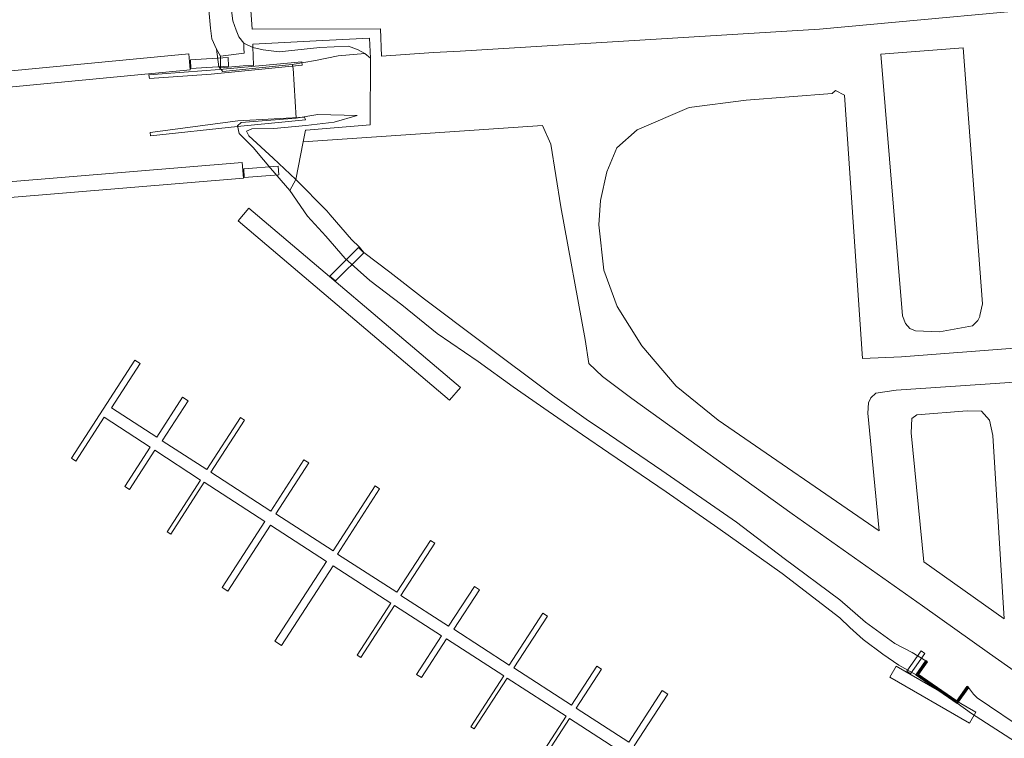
# Model space of a CAD drawing. Extents: x 184422 to 188298, y 343471 to 350189.
# Tile 499 of 513: x 187085 to 187213, y 349654 to 349747. Entities that reach past the tile are written whole.
import ezdxf

# ---------------------------------------------------------------- set-up
doc = ezdxf.new("R2010")
doc.units = 0
for name, color, linetype, lineweight in [('B-WA-GK-KADEMUUR-GV', 252, 'Continuous', 35), ('B-WA-GR-GROENVOORZIENING-GV', 252, 'Continuous', 18), ('B-WA-GW-TALUD_KRUIN-G', 252, 'Continuous', 18), ('B-WA-KW-KUNSTWERK-GV', 252, 'Continuous', 18), ('B-WA-KW-KUNSTWERK_STEIGER-GV', 252, 'Continuous', 18), ('B-WA-OG-WATER-GV', 252, 'Continuous', 18), ('B-WA-OG-WATER_SLOOT-GV', 252, 'Continuous', 18), ('B-WA-VH-ONVERHARD-GV', 252, 'Continuous', 18), ('B-WA-VH-VERHARDING_GESLOTEN-GV', 252, 'Continuous', 18), ('B-WA-VH-VERHARDING_OPEN-GV', 252, 'Continuous', 18)]:
    doc.layers.add(name, color=color, linetype=linetype, lineweight=lineweight)

msp = doc.modelspace()

# ---------------------------------------------------------------- linework, layer by layer
at = {"layer": 'B-WA-GK-KADEMUUR-GV', "flags": 128}
msp.add_lwpolyline([(187203.025, 349663.749), (187201.755, 349661.913), (187207.091, 349658.235), (187208.542, 349660.291), (187208.378, 349660.406), (187207.041, 349658.512), (187202.034, 349661.964), (187203.189, 349663.635)], close=True, dxfattribs=at)
msp.add_lwpolyline([(187203.025, 349663.749), (187201.755, 349661.913), (187207.091, 349658.235), (187208.542, 349660.291), (187208.378, 349660.406), (187207.041, 349658.512), (187202.034, 349661.964), (187203.189, 349663.635)], close=True, dxfattribs=at)
msp.add_lwpolyline([(187203.025, 349663.749), (187201.755, 349661.913), (187207.091, 349658.235), (187208.542, 349660.291), (187208.378, 349660.406), (187207.041, 349658.512), (187202.034, 349661.964), (187203.189, 349663.635)], close=True, dxfattribs=at)
at = {"layer": 'B-WA-GR-GROENVOORZIENING-GV', "flags": 128}
for points in [[(187114.764, 349757.52), (187115.594, 349745.777), (187132.213, 349745.831), (187132.349, 349742.291), (187139.098, 349742.747), (187142.556, 349742.958), (187189.201, 349745.797), (187225.867, 349749.177)], [(187114.764, 349757.52), (187115.594, 349745.777), (187132.213, 349745.831), (187132.349, 349742.291), (187139.098, 349742.747), (187142.556, 349742.958), (187189.201, 349745.797), (187225.867, 349749.177)], [(187114.764, 349757.52), (187115.594, 349745.777), (187132.213, 349745.831), (187132.349, 349742.291), (187139.098, 349742.747), (187142.556, 349742.958), (187189.201, 349745.797), (187225.867, 349749.177)], [(187109.661, 349751.683), (187110.148, 349745.945), (187110.352, 349744.532), (187110.959, 349743.205), (187111.443, 349742.309), (187114.521, 349742.664), (187114.508, 349743.345), (187114.489, 349743.96), (187113.846, 349744.8), (187113.485, 349745.662), (187113.06, 349746.868), (187112.772, 349749.257)], [(187109.661, 349751.683), (187110.148, 349745.945), (187110.352, 349744.532), (187110.959, 349743.205), (187111.443, 349742.309), (187114.521, 349742.664), (187114.508, 349743.345), (187114.489, 349743.96), (187113.846, 349744.8), (187113.485, 349745.662), (187113.06, 349746.868), (187112.772, 349749.257)], [(187109.661, 349751.683), (187110.148, 349745.945), (187110.352, 349744.532), (187110.959, 349743.205), (187111.443, 349742.309), (187114.521, 349742.664), (187114.508, 349743.345), (187114.489, 349743.96), (187113.846, 349744.8), (187113.485, 349745.662), (187113.06, 349746.868), (187112.772, 349749.257)], [(187217.131, 349660.57), (187211.293, 349664.701), (187202.57, 349670.874), (187185.67, 349682.833), (187164.856, 349697.843), (187161.069, 349700.685), (187159.268, 349702.379), (187158.81, 349705.482), (187155.653, 349722.714), (187154.354, 349730.84), (187153.273, 349733.29), (187122.206, 349731.155), (187121.26, 349726.253), (187125.27, 349722.186), (187125.715, 349721.674), (187128.465, 349718.479), (187129.485, 349717.462), (187130.064, 349716.805), (187133.429, 349714.236), (187137.962, 349710.723), (187145.249, 349705.243), (187154.556, 349698.259), (187158.918, 349695.155), (187161.945, 349693.085), (187168.762, 349688.472), (187178.43, 349681.751), (187184.646, 349677.027), (187191.834, 349671.666), (187195.171, 349668.792), (187198.985, 349666.021), (187201.235, 349664.85), (187203.025, 349663.749), (187203.189, 349663.635), (187202.034, 349661.964), (187207.041, 349658.512), (187208.378, 349660.406), (187208.542, 349660.291), (187209.194, 349659.437), (187209.682, 349658.935), (187216.198, 349654.541)], [(187217.131, 349660.57), (187211.293, 349664.701), (187202.57, 349670.874), (187185.67, 349682.833), (187164.856, 349697.843), (187161.069, 349700.685), (187159.268, 349702.379), (187158.81, 349705.482), (187155.653, 349722.714), (187154.354, 349730.84), (187153.273, 349733.29), (187122.206, 349731.155), (187121.26, 349726.253), (187125.27, 349722.186), (187125.715, 349721.674), (187128.465, 349718.479), (187129.485, 349717.462), (187130.064, 349716.805), (187133.429, 349714.236), (187137.962, 349710.723), (187145.249, 349705.243), (187154.556, 349698.259), (187158.918, 349695.155), (187161.945, 349693.085), (187168.762, 349688.472), (187178.43, 349681.751), (187184.646, 349677.027), (187191.834, 349671.666), (187195.171, 349668.792), (187198.985, 349666.021), (187201.235, 349664.85), (187203.025, 349663.749), (187203.189, 349663.635), (187202.034, 349661.964), (187207.041, 349658.512), (187208.378, 349660.406), (187208.542, 349660.291), (187209.194, 349659.437), (187209.682, 349658.935), (187216.198, 349654.541)], [(187217.131, 349660.57), (187211.293, 349664.701), (187202.57, 349670.874), (187185.67, 349682.833), (187164.856, 349697.843), (187161.069, 349700.685), (187159.268, 349702.379), (187158.81, 349705.482), (187155.653, 349722.714), (187154.354, 349730.84), (187153.273, 349733.29), (187122.206, 349731.155), (187121.26, 349726.253), (187125.27, 349722.186), (187125.715, 349721.674), (187128.465, 349718.479), (187129.485, 349717.462), (187130.064, 349716.805), (187133.429, 349714.236), (187137.962, 349710.723), (187145.249, 349705.243), (187154.556, 349698.259), (187158.918, 349695.155), (187161.945, 349693.085), (187168.762, 349688.472), (187178.43, 349681.751), (187184.646, 349677.027), (187191.834, 349671.666), (187195.171, 349668.792), (187198.985, 349666.021), (187201.235, 349664.85), (187203.025, 349663.749), (187203.189, 349663.635), (187202.034, 349661.964), (187207.041, 349658.512), (187208.378, 349660.406), (187208.542, 349660.291), (187209.194, 349659.437), (187209.682, 349658.935), (187216.198, 349654.541)]]:
    msp.add_lwpolyline(points, dxfattribs=at)
msp.add_lwpolyline([(187201.755, 349661.913), (187203.025, 349663.749), (187201.235, 349664.85), (187198.985, 349666.021), (187195.171, 349668.792), (187191.834, 349671.666), (187184.646, 349677.027), (187178.43, 349681.751), (187168.762, 349688.472), (187161.945, 349693.085), (187158.918, 349695.155), (187154.556, 349698.259), (187145.249, 349705.243), (187137.962, 349710.723), (187133.429, 349714.236), (187130.064, 349716.805), (187129.485, 349717.462), (187128.465, 349718.479), (187125.715, 349721.674), (187125.27, 349722.186), (187121.26, 349726.253), (187120.467, 349724.821), (187122.758, 349721.506), (187125.139, 349718.889), (187127.664, 349715.989), (187130.826, 349713.136), (187135.001, 349709.979), (187139.599, 349706.274), (187144.902, 349702.61), (187149.454, 349699.321), (187153.976, 349696.17), (187158.439, 349693.113), (187161.887, 349690.752), (187169.331, 349685.682), (187176.037, 349681.044), (187184.348, 349675.101), (187191.852, 349669.357), (187193.133, 349668.07), (187194.869, 349666.523), (187197.424, 349664.627), (187199.53, 349663.168)], close=True, dxfattribs=at)
msp.add_lwpolyline([(187201.755, 349661.913), (187203.025, 349663.749), (187201.235, 349664.85), (187198.985, 349666.021), (187195.171, 349668.792), (187191.834, 349671.666), (187184.646, 349677.027), (187178.43, 349681.751), (187168.762, 349688.472), (187161.945, 349693.085), (187158.918, 349695.155), (187154.556, 349698.259), (187145.249, 349705.243), (187137.962, 349710.723), (187133.429, 349714.236), (187130.064, 349716.805), (187129.485, 349717.462), (187128.465, 349718.479), (187125.715, 349721.674), (187125.27, 349722.186), (187121.26, 349726.253), (187120.467, 349724.821), (187122.758, 349721.506), (187125.139, 349718.889), (187127.664, 349715.989), (187130.826, 349713.136), (187135.001, 349709.979), (187139.599, 349706.274), (187144.902, 349702.61), (187149.454, 349699.321), (187153.976, 349696.17), (187158.439, 349693.113), (187161.887, 349690.752), (187169.331, 349685.682), (187176.037, 349681.044), (187184.348, 349675.101), (187191.852, 349669.357), (187193.133, 349668.07), (187194.869, 349666.523), (187197.424, 349664.627), (187199.53, 349663.168)], close=True, dxfattribs=at)
msp.add_lwpolyline([(187201.755, 349661.913), (187203.025, 349663.749), (187201.235, 349664.85), (187198.985, 349666.021), (187195.171, 349668.792), (187191.834, 349671.666), (187184.646, 349677.027), (187178.43, 349681.751), (187168.762, 349688.472), (187161.945, 349693.085), (187158.918, 349695.155), (187154.556, 349698.259), (187145.249, 349705.243), (187137.962, 349710.723), (187133.429, 349714.236), (187130.064, 349716.805), (187129.485, 349717.462), (187128.465, 349718.479), (187125.715, 349721.674), (187125.27, 349722.186), (187121.26, 349726.253), (187120.467, 349724.821), (187122.758, 349721.506), (187125.139, 349718.889), (187127.664, 349715.989), (187130.826, 349713.136), (187135.001, 349709.979), (187139.599, 349706.274), (187144.902, 349702.61), (187149.454, 349699.321), (187153.976, 349696.17), (187158.439, 349693.113), (187161.887, 349690.752), (187169.331, 349685.682), (187176.037, 349681.044), (187184.348, 349675.101), (187191.852, 349669.357), (187193.133, 349668.07), (187194.869, 349666.523), (187197.424, 349664.627), (187199.53, 349663.168)], close=True, dxfattribs=at)
at = {"layer": 'B-WA-GW-TALUD_KRUIN-G', "flags": 128}
for points in [[(187114.489, 349743.96), (187113.846, 349744.8), (187113.485, 349745.662), (187113.06, 349746.868), (187112.772, 349749.257), (187112.513, 349753.272), (187112.397, 349756.31), (187112.389, 349756.539), (187112.308, 349758.792), (187112.401, 349761.191), (187112.954, 349764.194), (187113.899, 349768.766), (187115.17, 349774.608), (187116.633, 349779.328), (187118.088, 349783.098), (187120.421, 349788.124), (187124.83, 349796.778), (187131.631, 349793.632), (187134.743, 349799.928), (187138.023, 349806.863)], [(187114.489, 349743.96), (187113.846, 349744.8), (187113.485, 349745.662), (187113.06, 349746.868), (187112.772, 349749.257), (187112.513, 349753.272), (187112.397, 349756.31), (187112.389, 349756.539), (187112.308, 349758.792), (187112.401, 349761.191), (187112.954, 349764.194), (187113.899, 349768.766), (187115.17, 349774.608), (187116.633, 349779.328), (187118.088, 349783.098), (187120.421, 349788.124), (187124.83, 349796.778), (187131.631, 349793.632), (187134.743, 349799.928), (187138.023, 349806.863)], [(187114.489, 349743.96), (187113.846, 349744.8), (187113.485, 349745.662), (187113.06, 349746.868), (187112.772, 349749.257), (187112.513, 349753.272), (187112.397, 349756.31), (187112.389, 349756.539), (187112.308, 349758.792), (187112.401, 349761.191), (187112.954, 349764.194), (187113.899, 349768.766), (187115.17, 349774.608), (187116.633, 349779.328), (187118.088, 349783.098), (187120.421, 349788.124), (187124.83, 349796.778), (187131.631, 349793.632), (187134.743, 349799.928), (187138.023, 349806.863)], [(187203.025, 349663.749), (187201.235, 349664.85), (187198.985, 349666.021), (187195.171, 349668.792), (187191.834, 349671.666), (187184.646, 349677.027), (187178.43, 349681.751), (187168.762, 349688.472), (187161.945, 349693.085), (187158.918, 349695.155), (187154.556, 349698.259), (187145.249, 349705.243), (187137.962, 349710.723), (187133.429, 349714.236), (187130.064, 349716.805), (187129.485, 349717.462), (187128.465, 349718.479), (187125.715, 349721.674), (187125.27, 349722.186), (187121.26, 349726.253)], [(187203.025, 349663.749), (187201.235, 349664.85), (187198.985, 349666.021), (187195.171, 349668.792), (187191.834, 349671.666), (187184.646, 349677.027), (187178.43, 349681.751), (187168.762, 349688.472), (187161.945, 349693.085), (187158.918, 349695.155), (187154.556, 349698.259), (187145.249, 349705.243), (187137.962, 349710.723), (187133.429, 349714.236), (187130.064, 349716.805), (187129.485, 349717.462), (187128.465, 349718.479), (187125.715, 349721.674), (187125.27, 349722.186), (187121.26, 349726.253)], [(187203.025, 349663.749), (187201.235, 349664.85), (187198.985, 349666.021), (187195.171, 349668.792), (187191.834, 349671.666), (187184.646, 349677.027), (187178.43, 349681.751), (187168.762, 349688.472), (187161.945, 349693.085), (187158.918, 349695.155), (187154.556, 349698.259), (187145.249, 349705.243), (187137.962, 349710.723), (187133.429, 349714.236), (187130.064, 349716.805), (187129.485, 349717.462), (187128.465, 349718.479), (187125.715, 349721.674), (187125.27, 349722.186), (187121.26, 349726.253)]]:
    msp.add_lwpolyline(points, dxfattribs=at)
at = {"layer": 'B-WA-KW-KUNSTWERK-GV', "flags": 128}
for points in [[(187107.591, 349740.702), (187112.509, 349740.99), (187112.443, 349742.112), (187107.579, 349741.827)], [(187107.591, 349740.702), (187112.509, 349740.99), (187112.443, 349742.112), (187107.579, 349741.827)], [(187107.591, 349740.702), (187112.509, 349740.99), (187112.443, 349742.112), (187107.579, 349741.827)], [(187114.488, 349727.654), (187114.54, 349726.524), (187119.028, 349726.871), (187118.94, 349727.997)], [(187114.488, 349727.654), (187114.54, 349726.524), (187119.028, 349726.871), (187118.94, 349727.997)], [(187114.488, 349727.654), (187114.54, 349726.524), (187119.028, 349726.871), (187118.94, 349727.997)], [(187126.387, 349713.106), (187130.064, 349716.763), (187129.381, 349717.447), (187125.647, 349713.733)], [(187126.387, 349713.106), (187130.064, 349716.763), (187129.381, 349717.447), (187125.647, 349713.733)], [(187126.387, 349713.106), (187130.064, 349716.763), (187129.381, 349717.447), (187125.647, 349713.733)], [(187202.895, 349664.721), (187202.408, 349665.061), (187200.553, 349662.415), (187201.039, 349662.075)], [(187202.895, 349664.721), (187202.408, 349665.061), (187200.553, 349662.415), (187201.039, 349662.075)], [(187202.895, 349664.721), (187202.408, 349665.061), (187200.553, 349662.415), (187201.039, 349662.075)]]:
    msp.add_lwpolyline(points, close=True, dxfattribs=at)
at = {"layer": 'B-WA-KW-KUNSTWERK_STEIGER-GV', "flags": 128}
for points in [[(187107.538, 349740.532), (187107.342, 349742.577), (187069.793, 349738.977), (187069.989, 349736.932)], [(187107.538, 349740.532), (187107.342, 349742.577), (187069.793, 349738.977), (187069.989, 349736.932)], [(187107.538, 349740.532), (187107.342, 349742.577), (187069.793, 349738.977), (187069.989, 349736.932)], [(187122.083, 349741.101), (187122.011, 349741.545), (187111.345, 349740.561), (187102.158, 349739.844), (187102.23, 349739.4), (187110.265, 349739.936)], [(187122.083, 349741.101), (187122.011, 349741.545), (187111.345, 349740.561), (187102.158, 349739.844), (187102.23, 349739.4), (187110.265, 349739.936)], [(187122.083, 349741.101), (187122.011, 349741.545), (187111.345, 349740.561), (187102.158, 349739.844), (187102.23, 349739.4), (187110.265, 349739.936)], [(187102.348, 349732.387), (187102.378, 349731.952), (187113.66, 349733.168), (187122.479, 349734.012), (187122.353, 349734.373), (187113.699, 349733.87)], [(187102.348, 349732.387), (187102.378, 349731.952), (187113.66, 349733.168), (187122.479, 349734.012), (187122.353, 349734.373), (187113.699, 349733.87)], [(187102.348, 349732.387), (187102.378, 349731.952), (187113.66, 349733.168), (187122.479, 349734.012), (187122.353, 349734.373), (187113.699, 349733.87)], [(187114.44, 349726.433), (187114.273, 349728.463), (187076.12, 349725.318), (187076.287, 349723.288)], [(187114.44, 349726.433), (187114.273, 349728.463), (187076.12, 349725.318), (187076.287, 349723.288)], [(187114.44, 349726.433), (187114.273, 349728.463), (187076.12, 349725.318), (187076.287, 349723.288)], [(187141.207, 349697.593), (187142.601, 349699.234), (187115.16, 349722.542), (187113.766, 349720.9)], [(187141.207, 349697.593), (187142.601, 349699.234), (187115.16, 349722.542), (187113.766, 349720.9)], [(187141.207, 349697.593), (187142.601, 349699.234), (187115.16, 349722.542), (187113.766, 349720.9)], [(187208.703, 349655.651), (187209.52, 349657.065), (187199.177, 349663.038), (187198.36, 349661.624)], [(187208.703, 349655.651), (187209.52, 349657.065), (187199.177, 349663.038), (187198.36, 349661.624)], [(187208.703, 349655.651), (187209.52, 349657.065), (187199.177, 349663.038), (187198.36, 349661.624)]]:
    msp.add_lwpolyline(points, close=True, dxfattribs=at)
for points in [[(187165.172, 349652.712), (187169.523, 349659.429), (187168.81, 349659.891), (187164.463, 349653.182), (187157.643, 349657.6), (187160.929, 349662.672), (187160.324, 349663.063), (187157.031, 349657.981), (187149.547, 349662.83), (187153.904, 349669.554), (187153.289, 349669.953), (187148.918, 349663.206), (187141.743, 349667.855), (187145.064, 349672.981), (187144.418, 349673.4), (187141.078, 349668.245), (187134.889, 349672.255), (187139.274, 349679.023), (187138.713, 349679.387), (187134.35, 349672.653), (187126.669, 349677.622), (187132.118, 349686.096), (187131.533, 349686.475), (187126.076, 349678.043), (187118.65, 349682.855), (187122.923, 349689.45), (187122.298, 349689.855), (187117.987, 349683.203), (187110.196, 349688.25), (187114.575, 349695.008), (187114.058, 349695.342), (187109.686, 349688.594), (187103.908, 349692.338), (187107.259, 349697.509), (187106.532, 349697.98), (187103.188, 349692.818), (187097.32, 349696.619), (187101.037, 349702.356), (187100.344, 349702.805), (187092.101, 349690.083), (187092.696, 349689.698), (187096.38, 349695.384), (187102.35, 349691.516), (187099.038, 349686.403), (187099.633, 349686.018), (187102.921, 349691.093), (187108.878, 349687.234), (187104.525, 349680.516), (187105, 349680.208), (187109.36, 349686.937), (187117.221, 349681.844), (187111.68, 349673.291), (187112.406, 349672.821), (187117.941, 349681.364), (187125.201, 349676.661), (187118.502, 349666.321), (187119.366, 349665.761), (187126.069, 349676.108), (187133.568, 349671.25), (187129.194, 349664.498), (187129.676, 349664.186), (187134.059, 349670.952), (187140.163, 349666.998), (187136.918, 349661.99), (187137.551, 349661.579), (187140.809, 349666.607), (187148.222, 349661.804), (187143.941, 349655.196), (187144.396, 349654.901), (187148.681, 349661.514), (187156.33, 349656.559), (187152.995, 349651.413)], [(187165.172, 349652.712), (187169.523, 349659.429), (187168.81, 349659.891), (187164.463, 349653.182), (187157.643, 349657.6), (187160.929, 349662.672), (187160.324, 349663.063), (187157.031, 349657.981), (187149.547, 349662.83), (187153.904, 349669.554), (187153.289, 349669.953), (187148.918, 349663.206), (187141.743, 349667.855), (187145.064, 349672.981), (187144.418, 349673.4), (187141.078, 349668.245), (187134.889, 349672.255), (187139.274, 349679.023), (187138.713, 349679.387), (187134.35, 349672.653), (187126.669, 349677.622), (187132.118, 349686.096), (187131.533, 349686.475), (187126.076, 349678.043), (187118.65, 349682.855), (187122.923, 349689.45), (187122.298, 349689.855), (187117.987, 349683.203), (187110.196, 349688.25), (187114.575, 349695.008), (187114.058, 349695.342), (187109.686, 349688.594), (187103.908, 349692.338), (187107.259, 349697.509), (187106.532, 349697.98), (187103.188, 349692.818), (187097.32, 349696.619), (187101.037, 349702.356), (187100.344, 349702.805), (187092.101, 349690.083), (187092.696, 349689.698), (187096.38, 349695.384), (187102.35, 349691.516), (187099.038, 349686.403), (187099.633, 349686.018), (187102.921, 349691.093), (187108.878, 349687.234), (187104.525, 349680.516), (187105, 349680.208), (187109.36, 349686.937), (187117.221, 349681.844), (187111.68, 349673.291), (187112.406, 349672.821), (187117.941, 349681.364), (187125.201, 349676.661), (187118.502, 349666.321), (187119.366, 349665.761), (187126.069, 349676.108), (187133.568, 349671.25), (187129.194, 349664.498), (187129.676, 349664.186), (187134.059, 349670.952), (187140.163, 349666.998), (187136.918, 349661.99), (187137.551, 349661.579), (187140.809, 349666.607), (187148.222, 349661.804), (187143.941, 349655.196), (187144.396, 349654.901), (187148.681, 349661.514), (187156.33, 349656.559), (187152.995, 349651.413)], [(187165.172, 349652.712), (187169.523, 349659.429), (187168.81, 349659.891), (187164.463, 349653.182), (187157.643, 349657.6), (187160.929, 349662.672), (187160.324, 349663.063), (187157.031, 349657.981), (187149.547, 349662.83), (187153.904, 349669.554), (187153.289, 349669.953), (187148.918, 349663.206), (187141.743, 349667.855), (187145.064, 349672.981), (187144.418, 349673.4), (187141.078, 349668.245), (187134.889, 349672.255), (187139.274, 349679.023), (187138.713, 349679.387), (187134.35, 349672.653), (187126.669, 349677.622), (187132.118, 349686.096), (187131.533, 349686.475), (187126.076, 349678.043), (187118.65, 349682.855), (187122.923, 349689.45), (187122.298, 349689.855), (187117.987, 349683.203), (187110.196, 349688.25), (187114.575, 349695.008), (187114.058, 349695.342), (187109.686, 349688.594), (187103.908, 349692.338), (187107.259, 349697.509), (187106.532, 349697.98), (187103.188, 349692.818), (187097.32, 349696.619), (187101.037, 349702.356), (187100.344, 349702.805), (187092.101, 349690.083), (187092.696, 349689.698), (187096.38, 349695.384), (187102.35, 349691.516), (187099.038, 349686.403), (187099.633, 349686.018), (187102.921, 349691.093), (187108.878, 349687.234), (187104.525, 349680.516), (187105, 349680.208), (187109.36, 349686.937), (187117.221, 349681.844), (187111.68, 349673.291), (187112.406, 349672.821), (187117.941, 349681.364), (187125.201, 349676.661), (187118.502, 349666.321), (187119.366, 349665.761), (187126.069, 349676.108), (187133.568, 349671.25), (187129.194, 349664.498), (187129.676, 349664.186), (187134.059, 349670.952), (187140.163, 349666.998), (187136.918, 349661.99), (187137.551, 349661.579), (187140.809, 349666.607), (187148.222, 349661.804), (187143.941, 349655.196), (187144.396, 349654.901), (187148.681, 349661.514), (187156.33, 349656.559), (187152.995, 349651.413)], [(187153.442, 349651.123), (187156.773, 349656.265), (187163.645, 349651.813)], [(187153.442, 349651.123), (187156.773, 349656.265), (187163.645, 349651.813)], [(187153.442, 349651.123), (187156.773, 349656.265), (187163.645, 349651.813)]]:
    msp.add_lwpolyline(points, dxfattribs=at)
at = {"layer": 'B-WA-OG-WATER-GV', "flags": 128}
msp.add_lwpolyline([(187215.283, 349652.831), (187208.959, 349656.923), (187207.091, 349658.235), (187201.755, 349661.913), (187199.53, 349663.168), (187197.424, 349664.627), (187194.869, 349666.523), (187193.133, 349668.07), (187191.852, 349669.357), (187184.348, 349675.101), (187176.037, 349681.044), (187169.331, 349685.682), (187161.887, 349690.752), (187158.439, 349693.113), (187153.976, 349696.17), (187149.454, 349699.321), (187144.902, 349702.61), (187139.599, 349706.274), (187135.001, 349709.979), (187130.826, 349713.136), (187127.664, 349715.989), (187125.139, 349718.889), (187122.758, 349721.506), (187120.467, 349724.821), (187117.963, 349727.733), (187116.141, 349729.902), (187115.763, 349730.364), (187113.892, 349732.251), (187113.665, 349733.22), (187114.136, 349733.688), (187121.282, 349734.246), (187120.898, 349740.734), (187120.76, 349741.21), (187111.757, 349740.282), (187111.238, 349740.901), (187110.959, 349743.205), (187110.352, 349744.532), (187110.148, 349745.945), (187109.661, 349751.683)], dxfattribs=at)
msp.add_lwpolyline([(187215.283, 349652.831), (187208.959, 349656.923), (187207.091, 349658.235), (187201.755, 349661.913), (187199.53, 349663.168), (187197.424, 349664.627), (187194.869, 349666.523), (187193.133, 349668.07), (187191.852, 349669.357), (187184.348, 349675.101), (187176.037, 349681.044), (187169.331, 349685.682), (187161.887, 349690.752), (187158.439, 349693.113), (187153.976, 349696.17), (187149.454, 349699.321), (187144.902, 349702.61), (187139.599, 349706.274), (187135.001, 349709.979), (187130.826, 349713.136), (187127.664, 349715.989), (187125.139, 349718.889), (187122.758, 349721.506), (187120.467, 349724.821), (187117.963, 349727.733), (187116.141, 349729.902), (187115.763, 349730.364), (187113.892, 349732.251), (187113.665, 349733.22), (187114.136, 349733.688), (187121.282, 349734.246), (187120.898, 349740.734), (187120.76, 349741.21), (187111.757, 349740.282), (187111.238, 349740.901), (187110.959, 349743.205), (187110.352, 349744.532), (187110.148, 349745.945), (187109.661, 349751.683)], dxfattribs=at)
msp.add_lwpolyline([(187215.283, 349652.831), (187208.959, 349656.923), (187207.091, 349658.235), (187201.755, 349661.913), (187199.53, 349663.168), (187197.424, 349664.627), (187194.869, 349666.523), (187193.133, 349668.07), (187191.852, 349669.357), (187184.348, 349675.101), (187176.037, 349681.044), (187169.331, 349685.682), (187161.887, 349690.752), (187158.439, 349693.113), (187153.976, 349696.17), (187149.454, 349699.321), (187144.902, 349702.61), (187139.599, 349706.274), (187135.001, 349709.979), (187130.826, 349713.136), (187127.664, 349715.989), (187125.139, 349718.889), (187122.758, 349721.506), (187120.467, 349724.821), (187117.963, 349727.733), (187116.141, 349729.902), (187115.763, 349730.364), (187113.892, 349732.251), (187113.665, 349733.22), (187114.136, 349733.688), (187121.282, 349734.246), (187120.898, 349740.734), (187120.76, 349741.21), (187111.757, 349740.282), (187111.238, 349740.901), (187110.959, 349743.205), (187110.352, 349744.532), (187110.148, 349745.945), (187109.661, 349751.683)], dxfattribs=at)
at = {"layer": 'B-WA-OG-WATER_SLOOT-GV', "flags": 128}
msp.add_lwpolyline([(187216.198, 349654.541), (187209.682, 349658.935), (187209.194, 349659.437), (187208.542, 349660.291), (187207.091, 349658.235), (187208.959, 349656.923), (187215.283, 349652.831)], close=True, dxfattribs=at)
msp.add_lwpolyline([(187216.198, 349654.541), (187209.682, 349658.935), (187209.194, 349659.437), (187208.542, 349660.291), (187207.091, 349658.235), (187208.959, 349656.923), (187215.283, 349652.831)], close=True, dxfattribs=at)
msp.add_lwpolyline([(187216.198, 349654.541), (187209.682, 349658.935), (187209.194, 349659.437), (187208.542, 349660.291), (187207.091, 349658.235), (187208.959, 349656.923), (187215.283, 349652.831)], close=True, dxfattribs=at)
at = {"layer": 'B-WA-VH-ONVERHARD-GV', "flags": 128}
for points in [[(187207.847, 349743.388), (187197.167, 349742.564), (187199.971, 349708.574), (187200.398, 349707.578), (187200.962, 349706.895), (187201.658, 349706.623), (187204.804, 349706.484), (187209.096, 349707.266), (187209.774, 349707.934), (187210.02, 349708.473), (187210.045, 349708.61), (187210.368, 349710.13)], [(187207.847, 349743.388), (187197.167, 349742.564), (187199.971, 349708.574), (187200.398, 349707.578), (187200.962, 349706.895), (187201.658, 349706.623), (187204.804, 349706.484), (187209.096, 349707.266), (187209.774, 349707.934), (187210.02, 349708.473), (187210.045, 349708.61), (187210.368, 349710.13)], [(187207.847, 349743.388), (187197.167, 349742.564), (187199.971, 349708.574), (187200.398, 349707.578), (187200.962, 349706.895), (187201.658, 349706.623), (187204.804, 349706.484), (187209.096, 349707.266), (187209.774, 349707.934), (187210.02, 349708.473), (187210.045, 349708.61), (187210.368, 349710.13)], [(187202.753, 349676.626), (187213.201, 349669.211), (187211.724, 349693.003), (187211.3, 349695.012), (187210.247, 349696.186), (187208.384, 349696.243), (187201.854, 349695.72), (187201.19, 349695.218), (187201.119, 349693.375)], [(187202.753, 349676.626), (187213.201, 349669.211), (187211.724, 349693.003), (187211.3, 349695.012), (187210.247, 349696.186), (187208.384, 349696.243), (187201.854, 349695.72), (187201.19, 349695.218), (187201.119, 349693.375)], [(187202.753, 349676.626), (187213.201, 349669.211), (187211.724, 349693.003), (187211.3, 349695.012), (187210.247, 349696.186), (187208.384, 349696.243), (187201.854, 349695.72), (187201.19, 349695.218), (187201.119, 349693.375)]]:
    msp.add_lwpolyline(points, close=True, dxfattribs=at)
msp.add_lwpolyline([(187260.779, 349707.918), (187199.877, 349703.244), (187194.808, 349703.008), (187192.478, 349737.226), (187191.281, 349737.834), (187190.848, 349737.43), (187179.685, 349736.571), (187172.3, 349735.636), (187165.544, 349732.738), (187162.897, 349730.364), (187161.589, 349727.276), (187160.784, 349723.555), (187160.557, 349720.388), (187161.221, 349714.472), (187162.938, 349709.762), (187166.134, 349704.686), (187170.609, 349699.437), (187176.048, 349694.998), (187196.944, 349680.617), (187195.501, 349695.909), (187195.557, 349697.277), (187195.868, 349697.905), (187196.519, 349698.514), (187199.174, 349698.904), (187237.023, 349701.443)], dxfattribs=at)
msp.add_lwpolyline([(187260.779, 349707.918), (187199.877, 349703.244), (187194.808, 349703.008), (187192.478, 349737.226), (187191.281, 349737.834), (187190.848, 349737.43), (187179.685, 349736.571), (187172.3, 349735.636), (187165.544, 349732.738), (187162.897, 349730.364), (187161.589, 349727.276), (187160.784, 349723.555), (187160.557, 349720.388), (187161.221, 349714.472), (187162.938, 349709.762), (187166.134, 349704.686), (187170.609, 349699.437), (187176.048, 349694.998), (187196.944, 349680.617), (187195.501, 349695.909), (187195.557, 349697.277), (187195.868, 349697.905), (187196.519, 349698.514), (187199.174, 349698.904), (187237.023, 349701.443)], dxfattribs=at)
msp.add_lwpolyline([(187260.779, 349707.918), (187199.877, 349703.244), (187194.808, 349703.008), (187192.478, 349737.226), (187191.281, 349737.834), (187190.848, 349737.43), (187179.685, 349736.571), (187172.3, 349735.636), (187165.544, 349732.738), (187162.897, 349730.364), (187161.589, 349727.276), (187160.784, 349723.555), (187160.557, 349720.388), (187161.221, 349714.472), (187162.938, 349709.762), (187166.134, 349704.686), (187170.609, 349699.437), (187176.048, 349694.998), (187196.944, 349680.617), (187195.501, 349695.909), (187195.557, 349697.277), (187195.868, 349697.905), (187196.519, 349698.514), (187199.174, 349698.904), (187237.023, 349701.443)], dxfattribs=at)
at = {"layer": 'B-WA-VH-VERHARDING_GESLOTEN-GV', "flags": 128}
for points in [[(187225.867, 349749.177), (187189.201, 349745.797), (187142.556, 349742.958), (187139.098, 349742.747), (187132.349, 349742.291), (187132.213, 349745.831), (187115.594, 349745.777), (187114.764, 349757.52)], [(187225.867, 349749.177), (187189.201, 349745.797), (187142.556, 349742.958), (187139.098, 349742.747), (187132.349, 349742.291), (187132.213, 349745.831), (187115.594, 349745.777), (187114.764, 349757.52)], [(187225.867, 349749.177), (187189.201, 349745.797), (187142.556, 349742.958), (187139.098, 349742.747), (187132.349, 349742.291), (187132.213, 349745.831), (187115.594, 349745.777), (187114.764, 349757.52)], [(187112.772, 349749.257), (187113.06, 349746.868), (187113.485, 349745.662), (187113.846, 349744.8), (187114.489, 349743.96), (187115.662, 349743.398), (187115.641, 349743.864), (187123.872, 349744.284), (187130.825, 349744.632), (187130.932, 349742.041), (187130.874, 349733.352), (187122.562, 349732.697), (187122.503, 349732.692), (187122.206, 349731.155), (187153.273, 349733.29), (187154.354, 349730.84), (187155.653, 349722.714), (187158.81, 349705.482), (187159.268, 349702.379), (187161.069, 349700.685), (187164.856, 349697.843), (187185.67, 349682.833), (187202.57, 349670.874), (187211.293, 349664.701), (187217.131, 349660.57)], [(187112.772, 349749.257), (187113.06, 349746.868), (187113.485, 349745.662), (187113.846, 349744.8), (187114.489, 349743.96), (187115.662, 349743.398), (187115.641, 349743.864), (187123.872, 349744.284), (187130.825, 349744.632), (187130.932, 349742.041), (187130.874, 349733.352), (187122.562, 349732.697), (187122.503, 349732.692), (187122.206, 349731.155), (187153.273, 349733.29), (187154.354, 349730.84), (187155.653, 349722.714), (187158.81, 349705.482), (187159.268, 349702.379), (187161.069, 349700.685), (187164.856, 349697.843), (187185.67, 349682.833), (187202.57, 349670.874), (187211.293, 349664.701), (187217.131, 349660.57)], [(187112.772, 349749.257), (187113.06, 349746.868), (187113.485, 349745.662), (187113.846, 349744.8), (187114.489, 349743.96), (187115.662, 349743.398), (187115.641, 349743.864), (187123.872, 349744.284), (187130.825, 349744.632), (187130.932, 349742.041), (187130.874, 349733.352), (187122.562, 349732.697), (187122.503, 349732.692), (187122.206, 349731.155), (187153.273, 349733.29), (187154.354, 349730.84), (187155.653, 349722.714), (187158.81, 349705.482), (187159.268, 349702.379), (187161.069, 349700.685), (187164.856, 349697.843), (187185.67, 349682.833), (187202.57, 349670.874), (187211.293, 349664.701), (187217.131, 349660.57)], [(187237.023, 349701.443), (187199.174, 349698.904), (187196.519, 349698.514), (187195.868, 349697.905), (187195.557, 349697.277), (187195.501, 349695.909), (187196.944, 349680.617), (187176.048, 349694.998), (187170.609, 349699.437), (187166.134, 349704.686), (187162.938, 349709.762), (187161.221, 349714.472), (187160.557, 349720.388), (187160.784, 349723.555), (187161.589, 349727.276), (187162.897, 349730.364), (187165.544, 349732.738), (187172.3, 349735.636), (187179.685, 349736.571), (187190.848, 349737.43), (187191.281, 349737.834), (187192.478, 349737.226), (187194.808, 349703.008), (187199.877, 349703.244), (187260.779, 349707.918)], [(187237.023, 349701.443), (187199.174, 349698.904), (187196.519, 349698.514), (187195.868, 349697.905), (187195.557, 349697.277), (187195.501, 349695.909), (187196.944, 349680.617), (187176.048, 349694.998), (187170.609, 349699.437), (187166.134, 349704.686), (187162.938, 349709.762), (187161.221, 349714.472), (187160.557, 349720.388), (187160.784, 349723.555), (187161.589, 349727.276), (187162.897, 349730.364), (187165.544, 349732.738), (187172.3, 349735.636), (187179.685, 349736.571), (187190.848, 349737.43), (187191.281, 349737.834), (187192.478, 349737.226), (187194.808, 349703.008), (187199.877, 349703.244), (187260.779, 349707.918)], [(187237.023, 349701.443), (187199.174, 349698.904), (187196.519, 349698.514), (187195.868, 349697.905), (187195.557, 349697.277), (187195.501, 349695.909), (187196.944, 349680.617), (187176.048, 349694.998), (187170.609, 349699.437), (187166.134, 349704.686), (187162.938, 349709.762), (187161.221, 349714.472), (187160.557, 349720.388), (187160.784, 349723.555), (187161.589, 349727.276), (187162.897, 349730.364), (187165.544, 349732.738), (187172.3, 349735.636), (187179.685, 349736.571), (187190.848, 349737.43), (187191.281, 349737.834), (187192.478, 349737.226), (187194.808, 349703.008), (187199.877, 349703.244), (187260.779, 349707.918)]]:
    msp.add_lwpolyline(points, dxfattribs=at)
for points in [[(187130.932, 349742.041), (187130.825, 349744.632), (187123.872, 349744.284), (187115.641, 349743.864), (187115.662, 349743.398), (187116.989, 349743.111), (187119.092, 349742.849), (187124.366, 349743.432), (187128.091, 349743.583), (187129.314, 349743.121), (187130.199, 349742.639)], [(187130.932, 349742.041), (187130.825, 349744.632), (187123.872, 349744.284), (187115.641, 349743.864), (187115.662, 349743.398), (187116.989, 349743.111), (187119.092, 349742.849), (187124.366, 349743.432), (187128.091, 349743.583), (187129.314, 349743.121), (187130.199, 349742.639)], [(187130.932, 349742.041), (187130.825, 349744.632), (187123.872, 349744.284), (187115.641, 349743.864), (187115.662, 349743.398), (187116.989, 349743.111), (187119.092, 349742.849), (187124.366, 349743.432), (187128.091, 349743.583), (187129.314, 349743.121), (187130.199, 349742.639)], [(187130.199, 349742.639), (187129.314, 349743.121), (187128.091, 349743.583), (187124.366, 349743.432), (187119.092, 349742.849), (187116.989, 349743.111), (187115.662, 349743.398), (187115.71, 349742.355), (187115.731, 349741.083), (187114.394, 349741.047), (187111.447, 349740.793), (187111.443, 349742.309), (187110.959, 349743.205), (187111.238, 349740.901), (187111.757, 349740.282), (187120.76, 349741.21), (187123.792, 349741.707), (187126.725, 349742.349)], [(187130.199, 349742.639), (187129.314, 349743.121), (187128.091, 349743.583), (187124.366, 349743.432), (187119.092, 349742.849), (187116.989, 349743.111), (187115.662, 349743.398), (187115.71, 349742.355), (187115.731, 349741.083), (187114.394, 349741.047), (187111.447, 349740.793), (187111.443, 349742.309), (187110.959, 349743.205), (187111.238, 349740.901), (187111.757, 349740.282), (187120.76, 349741.21), (187123.792, 349741.707), (187126.725, 349742.349)], [(187130.199, 349742.639), (187129.314, 349743.121), (187128.091, 349743.583), (187124.366, 349743.432), (187119.092, 349742.849), (187116.989, 349743.111), (187115.662, 349743.398), (187115.71, 349742.355), (187115.731, 349741.083), (187114.394, 349741.047), (187111.447, 349740.793), (187111.443, 349742.309), (187110.959, 349743.205), (187111.238, 349740.901), (187111.757, 349740.282), (187120.76, 349741.21), (187123.792, 349741.707), (187126.725, 349742.349)], [(187120.76, 349741.21), (187120.898, 349740.734), (187121.282, 349734.246), (187124.113, 349734.697), (187129.224, 349734.6), (187126.219, 349733.72), (187122.533, 349733.291), (187118.402, 349732.873), (187115.518, 349732.834), (187114.847, 349732.545), (187115.135, 349731.955), (187118.305, 349729.031), (187121.26, 349726.253), (187122.206, 349731.155), (187122.503, 349732.692), (187122.562, 349732.697), (187130.874, 349733.352), (187130.932, 349742.041), (187130.199, 349742.639), (187126.725, 349742.349), (187123.792, 349741.707)], [(187120.76, 349741.21), (187120.898, 349740.734), (187121.282, 349734.246), (187124.113, 349734.697), (187129.224, 349734.6), (187126.219, 349733.72), (187122.533, 349733.291), (187118.402, 349732.873), (187115.518, 349732.834), (187114.847, 349732.545), (187115.135, 349731.955), (187118.305, 349729.031), (187121.26, 349726.253), (187122.206, 349731.155), (187122.503, 349732.692), (187122.562, 349732.697), (187130.874, 349733.352), (187130.932, 349742.041), (187130.199, 349742.639), (187126.725, 349742.349), (187123.792, 349741.707)], [(187120.76, 349741.21), (187120.898, 349740.734), (187121.282, 349734.246), (187124.113, 349734.697), (187129.224, 349734.6), (187126.219, 349733.72), (187122.533, 349733.291), (187118.402, 349732.873), (187115.518, 349732.834), (187114.847, 349732.545), (187115.135, 349731.955), (187118.305, 349729.031), (187121.26, 349726.253), (187122.206, 349731.155), (187122.503, 349732.692), (187122.562, 349732.697), (187130.874, 349733.352), (187130.932, 349742.041), (187130.199, 349742.639), (187126.725, 349742.349), (187123.792, 349741.707)], [(187199.971, 349708.574), (187197.167, 349742.564), (187207.847, 349743.388), (187210.368, 349710.13), (187210.045, 349708.61), (187210.02, 349708.473), (187209.774, 349707.934), (187209.096, 349707.266), (187204.804, 349706.484), (187201.658, 349706.623), (187200.962, 349706.895), (187200.398, 349707.578)], [(187199.971, 349708.574), (187197.167, 349742.564), (187207.847, 349743.388), (187210.368, 349710.13), (187210.045, 349708.61), (187210.02, 349708.473), (187209.774, 349707.934), (187209.096, 349707.266), (187204.804, 349706.484), (187201.658, 349706.623), (187200.962, 349706.895), (187200.398, 349707.578)], [(187199.971, 349708.574), (187197.167, 349742.564), (187207.847, 349743.388), (187210.368, 349710.13), (187210.045, 349708.61), (187210.02, 349708.473), (187209.774, 349707.934), (187209.096, 349707.266), (187204.804, 349706.484), (187201.658, 349706.623), (187200.962, 349706.895), (187200.398, 349707.578)], [(187121.26, 349726.253), (187118.305, 349729.031), (187115.135, 349731.955), (187114.847, 349732.545), (187115.518, 349732.834), (187118.402, 349732.873), (187122.533, 349733.291), (187126.219, 349733.72), (187129.224, 349734.6), (187124.113, 349734.697), (187121.282, 349734.246), (187114.136, 349733.688), (187113.665, 349733.22), (187113.892, 349732.251), (187115.763, 349730.364), (187116.141, 349729.902), (187117.963, 349727.733), (187120.467, 349724.821)], [(187121.26, 349726.253), (187118.305, 349729.031), (187115.135, 349731.955), (187114.847, 349732.545), (187115.518, 349732.834), (187118.402, 349732.873), (187122.533, 349733.291), (187126.219, 349733.72), (187129.224, 349734.6), (187124.113, 349734.697), (187121.282, 349734.246), (187114.136, 349733.688), (187113.665, 349733.22), (187113.892, 349732.251), (187115.763, 349730.364), (187116.141, 349729.902), (187117.963, 349727.733), (187120.467, 349724.821)], [(187121.26, 349726.253), (187118.305, 349729.031), (187115.135, 349731.955), (187114.847, 349732.545), (187115.518, 349732.834), (187118.402, 349732.873), (187122.533, 349733.291), (187126.219, 349733.72), (187129.224, 349734.6), (187124.113, 349734.697), (187121.282, 349734.246), (187114.136, 349733.688), (187113.665, 349733.22), (187113.892, 349732.251), (187115.763, 349730.364), (187116.141, 349729.902), (187117.963, 349727.733), (187120.467, 349724.821)], [(187211.724, 349693.003), (187213.201, 349669.211), (187202.753, 349676.626), (187201.119, 349693.375), (187201.19, 349695.218), (187201.854, 349695.72), (187208.384, 349696.243), (187210.247, 349696.186), (187211.3, 349695.012)], [(187211.724, 349693.003), (187213.201, 349669.211), (187202.753, 349676.626), (187201.119, 349693.375), (187201.19, 349695.218), (187201.854, 349695.72), (187208.384, 349696.243), (187210.247, 349696.186), (187211.3, 349695.012)], [(187211.724, 349693.003), (187213.201, 349669.211), (187202.753, 349676.626), (187201.119, 349693.375), (187201.19, 349695.218), (187201.854, 349695.72), (187208.384, 349696.243), (187210.247, 349696.186), (187211.3, 349695.012)]]:
    msp.add_lwpolyline(points, close=True, dxfattribs=at)
at = {"layer": 'B-WA-VH-VERHARDING_OPEN-GV', "flags": 128}
msp.add_lwpolyline([(187114.489, 349743.96), (187114.508, 349743.345), (187114.521, 349742.664), (187111.443, 349742.309), (187111.447, 349740.793), (187114.394, 349741.047), (187115.731, 349741.083), (187115.71, 349742.355), (187115.662, 349743.398)], close=True, dxfattribs=at)
msp.add_lwpolyline([(187114.489, 349743.96), (187114.508, 349743.345), (187114.521, 349742.664), (187111.443, 349742.309), (187111.447, 349740.793), (187114.394, 349741.047), (187115.731, 349741.083), (187115.71, 349742.355), (187115.662, 349743.398)], close=True, dxfattribs=at)
msp.add_lwpolyline([(187114.489, 349743.96), (187114.508, 349743.345), (187114.521, 349742.664), (187111.443, 349742.309), (187111.447, 349740.793), (187114.394, 349741.047), (187115.731, 349741.083), (187115.71, 349742.355), (187115.662, 349743.398)], close=True, dxfattribs=at)

doc.saveas('drawing.dxf')
